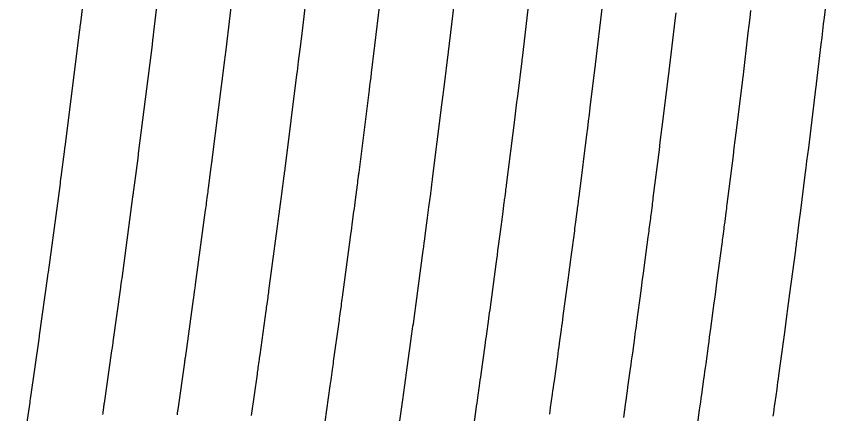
# Model space of a CAD drawing. Extents: x 1098669 to 1198896, y 698679 to 704410.
# Drawn here: x 1106780.89 to 1106813.98, y 699232.01 to 699248.17 of the extents above; entities that cross this region are included whole.
import ezdxf

# ---------------------------------------------------------------- set-up
doc = ezdxf.new("R2010")
doc.units = 0
doc.layers.add('R_Contours', color=7, linetype='Continuous')

msp = doc.modelspace()

# ---------------------------------------------------------------- linework, layer by layer
at = {"layer": 'R_Contours'}
for p, q in [((1106784.063, 699252.72), (1106783.507, 699248.012)), ((1106783.507, 699248.012), (1106783.496, 699247.925)), ((1106783.467, 699247.69), (1106783.46, 699247.63)), ((1106783.475, 699247.751), (1106783.467, 699247.69)), ((1106783.496, 699247.925), (1106783.475, 699247.751)), ((1106783.46, 699247.63), (1106782.859, 699242.849)), ((1106782.848, 699242.765), (1106782.7, 699241.627)), ((1106782.855, 699242.821), (1106782.848, 699242.765)), ((1106782.859, 699242.849), (1106782.855, 699242.821)), ((1106782.675, 699241.437), (1106782.666, 699241.374)), ((1106782.691, 699241.564), (1106782.675, 699241.437)), ((1106782.7, 699241.627), (1106782.691, 699241.564)), ((1106782.666, 699241.374), (1106782.182, 699237.767)), ((1106782.182, 699237.767), (1106782.175, 699237.714)), ((1106782.16, 699237.608), (1106781.825, 699235.191)), ((1106782.164, 699237.635), (1106782.16, 699237.608)), ((1106782.175, 699237.714), (1106782.164, 699237.635)), ((1106781.818, 699235.142), (1106781.807, 699235.068)), ((1106781.825, 699235.191), (1106781.818, 699235.142)), ((1106781.804, 699235.043), (1106781.468, 699232.689)), ((1106781.807, 699235.068), (1106781.804, 699235.043)), ((1106781.436, 699232.47), (1106780.89, 699228.769)), ((1106781.444, 699232.524), (1106781.436, 699232.47)), ((1106781.46, 699232.634), (1106781.444, 699232.524)), ((1106781.468, 699232.689), (1106781.46, 699232.634))]:
    msp.add_line(p, q, dxfattribs=at)
for points in [[(1106787.013, 699252.131), (1106786.496, 699247.753), (1106786.485, 699247.666), (1106786.438, 699247.281), (1106786.429, 699247.215), (1106786.421, 699247.149), (1106786.413, 699247.084), (1106786.405, 699247.018), (1106785.848, 699242.591), (1106785.84, 699242.528), (1106785.828, 699242.435), (1106785.824, 699242.403), (1106785.694, 699241.401), (1106785.681, 699241.306), (1106785.669, 699241.21), (1106785.643, 699241.019), (1106785.637, 699240.971), (1106785.631, 699240.924), (1106785.624, 699240.876), (1106785.618, 699240.828), (1106785.173, 699237.513), (1106785.165, 699237.45), (1106785.156, 699237.388), (1106785.139, 699237.263), (1106785.13, 699237.2), (1106785.122, 699237.138), (1106784.815, 699234.928), (1106784.806, 699234.868), (1106784.798, 699234.808), (1106784.781, 699234.688), (1106784.773, 699234.628), (1106784.764, 699234.568), (1106784.46, 699232.438), (1106784.453, 699232.392), (1106784.447, 699232.347), (1106784.44, 699232.301), (1106784.434, 699232.255), (1106784.407, 699232.072), (1106784.4, 699232.027), (1106784.394, 699231.981)], [(1106789.963, 699251.542), (1106789.485, 699247.496), (1106789.483, 699247.478), (1106789.473, 699247.399), (1106789.4, 699246.81), (1106789.388, 699246.709), (1106789.375, 699246.608), (1106789.362, 699246.507), (1106789.35, 699246.407), (1106788.838, 699242.333), (1106788.832, 699242.285), (1106788.826, 699242.236), (1106788.81, 699242.115), (1106788.8, 699242.042), (1106788.688, 699241.176), (1106788.678, 699241.101), (1106788.668, 699241.027), (1106788.658, 699240.952), (1106788.648, 699240.878), (1106788.609, 699240.58), (1106788.599, 699240.505), (1106788.589, 699240.431), (1106788.579, 699240.356), (1106788.569, 699240.282), (1106788.164, 699237.258), (1106788.157, 699237.209), (1106788.15, 699237.16), (1106788.144, 699237.11), (1106788.137, 699237.061), (1106788.11, 699236.864), (1106788.103, 699236.815), (1106788.097, 699236.766), (1106788.09, 699236.717), (1106788.083, 699236.668), (1106787.805, 699234.665), (1106787.791, 699234.57), (1106787.778, 699234.474), (1106787.751, 699234.284), (1106787.745, 699234.236), (1106787.738, 699234.189), (1106787.731, 699234.141), (1106787.724, 699234.094), (1106787.452, 699232.186), (1106787.442, 699232.113), (1106787.431, 699232.04), (1106787.421, 699231.967)], [(1106790.444, 699231.935), (1106790.685, 699233.619), (1106790.694, 699233.684), (1106790.703, 699233.75), (1106790.712, 699233.815), (1106790.722, 699233.88), (1106790.758, 699234.141), (1106790.767, 699234.206), (1106790.776, 699234.271), (1106790.786, 699234.336), (1106790.795, 699234.401), (1106791.044, 699236.197), (1106791.054, 699236.265), (1106791.063, 699236.332), (1106791.072, 699236.399), (1106791.081, 699236.466), (1106791.118, 699236.735), (1106791.127, 699236.802), (1106791.136, 699236.869), (1106791.145, 699236.936), (1106791.154, 699237.003), (1106791.521, 699239.736), (1106791.535, 699239.837), (1106791.548, 699239.938), (1106791.562, 699240.04), (1106791.575, 699240.141), (1106791.628, 699240.546), (1106791.642, 699240.647), (1106791.655, 699240.748), (1106791.668, 699240.849), (1106791.682, 699240.95), (1106791.777, 699241.68), (1106791.785, 699241.746), (1106791.794, 699241.812), (1106791.811, 699241.944), (1106791.819, 699242.01), (1106791.827, 699242.076), (1106792.295, 699245.795), (1106792.312, 699245.931), (1106792.329, 699246.067), (1106792.346, 699246.203), (1106792.363, 699246.339), (1106792.462, 699247.141), (1106792.466, 699247.171), (1106792.474, 699247.238), (1106792.912, 699250.953)], [(1106793.436, 699231.683), (1106793.645, 699233.145), (1106793.657, 699233.227), (1106793.668, 699233.31), (1106793.68, 699233.393), (1106793.692, 699233.476), (1106793.738, 699233.807), (1106793.75, 699233.89), (1106793.762, 699233.972), (1106793.773, 699234.055), (1106793.785, 699234.138), (1106794.005, 699235.727), (1106794.017, 699235.812), (1106794.029, 699235.897), (1106794.041, 699235.982), (1106794.052, 699236.068), (1106794.099, 699236.408), (1106794.111, 699236.493), (1106794.122, 699236.578), (1106794.134, 699236.663), (1106794.145, 699236.749), (1106794.473, 699239.19), (1106794.49, 699239.318), (1106794.507, 699239.446), (1106794.524, 699239.574), (1106794.541, 699239.702), (1106794.611, 699240.236), (1106794.627, 699240.353), (1106794.642, 699240.469), (1106794.657, 699240.586), (1106794.673, 699240.702), (1106794.753, 699241.318), (1106794.764, 699241.402), (1106794.774, 699241.485), (1106794.796, 699241.651), (1106794.801, 699241.693), (1106794.806, 699241.735), (1106794.812, 699241.776), (1106794.817, 699241.818), (1106795.24, 699245.184), (1106795.261, 699245.355), (1106795.283, 699245.526), (1106795.304, 699245.697), (1106795.325, 699245.869), (1106795.451, 699246.882), (1106795.46, 699246.959), (1106795.463, 699246.98), (1106795.862, 699250.364)], [(1106813.983, 699250.45), (1106813.713, 699248.126), (1106813.682, 699247.855), (1106813.65, 699247.585), (1106813.618, 699247.314), (1106813.586, 699247.043), (1106813.396, 699245.431), (1106813.388, 699245.365), (1106813.384, 699245.332), (1106813.075, 699242.829), (1106813.041, 699242.554), (1106813.006, 699242.28), (1106812.972, 699242.005), (1106812.938, 699241.731), (1106812.754, 699240.272), (1106812.742, 699240.178), (1106812.731, 699240.085), (1106812.719, 699239.991), (1106812.707, 699239.897), (1106812.652, 699239.47), (1106812.643, 699239.403), (1106812.635, 699239.336), (1106812.626, 699239.268), (1106812.617, 699239.201), (1106812.582, 699238.931), (1106812.573, 699238.863), (1106812.564, 699238.796), (1106812.555, 699238.729), (1106812.546, 699238.661), (1106812.314, 699236.904), (1106812.287, 699236.697), (1106812.26, 699236.49), (1106812.232, 699236.283), (1106812.204, 699236.076), (1106812.089, 699235.22), (1106812.063, 699235.027), (1106812.037, 699234.834), (1106812.011, 699234.641), (1106811.985, 699234.449), (1106811.865, 699233.569), (1106811.846, 699233.43), (1106811.826, 699233.291), (1106811.807, 699233.152), (1106811.788, 699233.014), (1106811.711, 699232.459), (1106811.692, 699232.32), (1106811.672, 699232.181), (1106811.653, 699232.042), (1106811.633, 699231.904)], [(1106796.428, 699231.432), (1106796.605, 699232.67), (1106796.62, 699232.771), (1106796.634, 699232.871), (1106796.648, 699232.971), (1106796.662, 699233.072), (1106796.719, 699233.473), (1106796.733, 699233.574), (1106796.747, 699233.674), (1106796.761, 699233.774), (1106796.775, 699233.875), (1106796.967, 699235.257), (1106796.981, 699235.36), (1106796.995, 699235.463), (1106797.009, 699235.566), (1106797.024, 699235.669), (1106797.08, 699236.081), (1106797.094, 699236.185), (1106797.108, 699236.288), (1106797.122, 699236.391), (1106797.136, 699236.494), (1106797.424, 699238.644), (1106797.445, 699238.799), (1106797.466, 699238.953), (1106797.486, 699239.108), (1106797.507, 699239.262), (1106797.601, 699239.974), (1106797.615, 699240.082), (1106797.629, 699240.19), (1106797.643, 699240.299), (1106797.657, 699240.407), (1106797.729, 699240.957), (1106797.736, 699241.007), (1106797.742, 699241.057), (1106797.749, 699241.108), (1106797.755, 699241.158), (1106797.781, 699241.359), (1106797.787, 699241.409), (1106797.794, 699241.46), (1106797.8, 699241.51), (1106797.807, 699241.56), (1106798.185, 699244.572), (1106798.211, 699244.779), (1106798.237, 699244.985), (1106798.262, 699245.192), (1106798.288, 699245.398), (1106798.44, 699246.624), (1106798.449, 699246.697), (1106798.452, 699246.722), (1106798.812, 699249.775)], [(1106801.762, 699249.186), (1106801.44, 699246.464), (1106801.435, 699246.42), (1106801.429, 699246.366), (1106801.251, 699244.927), (1106801.221, 699244.686), (1106801.191, 699244.444), (1106801.16, 699244.202), (1106801.13, 699243.961), (1106800.796, 699241.303), (1106800.789, 699241.244), (1106800.781, 699241.185), (1106800.774, 699241.126), (1106800.766, 699241.067), (1106800.736, 699240.831), (1106800.728, 699240.772), (1106800.721, 699240.713), (1106800.713, 699240.654), (1106800.705, 699240.595), (1106800.642, 699240.112), (1106800.629, 699240.012), (1106800.616, 699239.911), (1106800.603, 699239.811), (1106800.59, 699239.711), (1106800.473, 699238.823), (1106800.449, 699238.642), (1106800.424, 699238.461), (1106800.4, 699238.279), (1106800.376, 699238.098), (1106800.127, 699236.239), (1106800.11, 699236.118), (1106800.094, 699235.997), (1106800.077, 699235.876), (1106800.061, 699235.755), (1106799.995, 699235.271), (1106799.978, 699235.15), (1106799.961, 699235.029), (1106799.945, 699234.908), (1106799.928, 699234.787), (1106799.765, 699233.611), (1106799.748, 699233.493), (1106799.732, 699233.375), (1106799.715, 699233.257), (1106799.699, 699233.139), (1106799.632, 699232.668), (1106799.616, 699232.55), (1106799.599, 699232.432), (1106799.582, 699232.314), (1106799.566, 699232.196), (1106799.421, 699231.18)], [(1106802.564, 699231.992), (1106802.584, 699232.128), (1106802.603, 699232.263), (1106802.679, 699232.806), (1106802.698, 699232.941), (1106802.717, 699233.077), (1106802.736, 699233.212), (1106802.755, 699233.348), (1106802.889, 699234.316), (1106802.908, 699234.455), (1106802.928, 699234.594), (1106802.947, 699234.733), (1106802.966, 699234.872), (1106803.042, 699235.428), (1106803.061, 699235.567), (1106803.08, 699235.706), (1106803.099, 699235.845), (1106803.117, 699235.984), (1106803.328, 699237.552), (1106803.355, 699237.76), (1106803.383, 699237.968), (1106803.411, 699238.176), (1106803.438, 699238.384), (1106803.579, 699239.449), (1106803.591, 699239.541), (1106803.603, 699239.633), (1106803.615, 699239.725), (1106803.627, 699239.817), (1106803.682, 699240.233), (1106803.69, 699240.301), (1106803.699, 699240.369), (1106803.708, 699240.436), (1106803.717, 699240.504), (1106803.751, 699240.774), (1106803.76, 699240.842), (1106803.769, 699240.91), (1106803.777, 699240.977), (1106803.786, 699241.045), (1106804.075, 699243.349), (1106804.11, 699243.626), (1106804.145, 699243.903), (1106804.179, 699244.18), (1106804.213, 699244.457), (1106804.417, 699246.107), (1106804.425, 699246.172), (1106804.429, 699246.206), (1106804.712, 699248.597)], [(1106810.727, 699248.408), (1106810.692, 699248.105), (1106810.656, 699247.801), (1106810.621, 699247.498), (1106810.407, 699245.69), (1106810.4, 699245.628), (1106810.395, 699245.59), (1106810.129, 699243.436), (1106810.091, 699243.128), (1106810.052, 699242.821), (1106810.014, 699242.513), (1106809.975, 699242.205), (1106809.765, 699240.53), (1106809.754, 699240.445), (1106809.743, 699240.36), (1106809.732, 699240.275), (1106809.722, 699240.19), (1106809.676, 699239.831), (1106809.666, 699239.756), (1106809.656, 699239.68), (1106809.646, 699239.604), (1106809.636, 699239.529), (1106809.597, 699239.226), (1106809.587, 699239.15), (1106809.577, 699239.075), (1106809.567, 699238.999), (1106809.557, 699238.924), (1106809.362, 699237.447), (1106809.332, 699237.215), (1106809.301, 699236.983), (1106809.27, 699236.751), (1106809.239, 699236.518), (1106809.099, 699235.475), (1106809.075, 699235.3), (1106809.051, 699235.125), (1106809.028, 699234.95), (1106809.004, 699234.775), (1106808.903, 699234.037), (1106808.882, 699233.881), (1106808.86, 699233.726), (1106808.839, 699233.57), (1106808.817, 699233.414), (1106808.73, 699232.791), (1106808.709, 699232.635), (1106808.687, 699232.48), (1106808.665, 699232.324), (1106808.643, 699232.168), (1106808.538, 699231.418)], [(1106805.573, 699231.859), (1106805.659, 699232.472), (1106805.681, 699232.625), (1106805.702, 699232.778), (1106805.723, 699232.931), (1106805.745, 699233.085), (1106805.85, 699233.846), (1106805.872, 699234.003), (1106805.894, 699234.16), (1106805.916, 699234.317), (1106805.937, 699234.474), (1106806.023, 699235.102), (1106806.044, 699235.259), (1106806.066, 699235.416), (1106806.087, 699235.573), (1106806.108, 699235.73), (1106806.279, 699237.006), (1106806.311, 699237.241), (1106806.342, 699237.475), (1106806.373, 699237.71), (1106806.404, 699237.945), (1106806.568, 699239.186), (1106806.579, 699239.27), (1106806.59, 699239.354), (1106806.601, 699239.438), (1106806.612, 699239.521), (1106806.658, 699239.872), (1106806.668, 699239.948), (1106806.678, 699240.024), (1106806.687, 699240.101), (1106806.697, 699240.177), (1106806.736, 699240.482), (1106806.746, 699240.558), (1106806.756, 699240.635), (1106806.766, 699240.711), (1106806.775, 699240.787), (1106807.02, 699242.738), (1106807.059, 699243.05), (1106807.098, 699243.362), (1106807.137, 699243.674), (1106807.176, 699243.986), (1106807.406, 699245.849), (1106807.414, 699245.91), (1106807.418, 699245.948), (1106807.662, 699248.009), (1106807.698, 699248.317)]]:
    msp.add_lwpolyline(points, dxfattribs=at)

doc.saveas('drawing.dxf')
